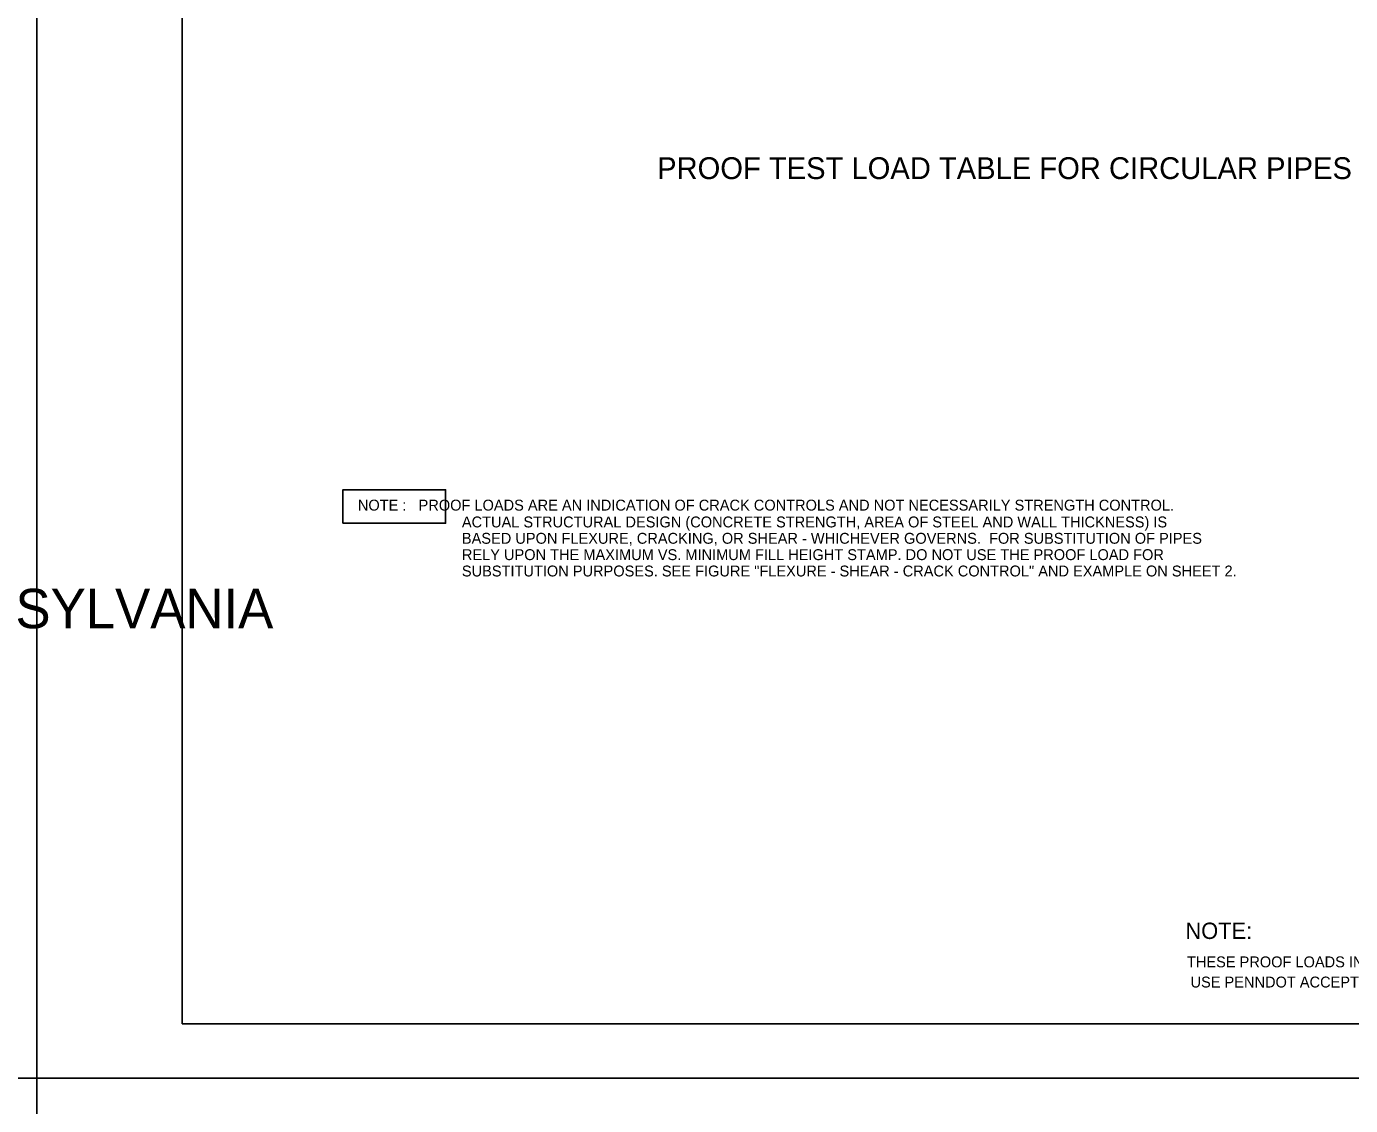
# Model space of a CAD drawing. Extents: x -22562 to -18409, y 3991 to 7171.
# Drawn here: x -20387.7 to -20023.2, y 5171.9 to 5468.9 of the extents above; entities that cross this region are included whole.
import ezdxf

# ---------------------------------------------------------------- set-up
doc = ezdxf.new("R2010")
doc.units = 0
for name, color, linetype in [('1', 7, 'Continuous'), ('2', 7, 'Continuous'), ('PLT-BNDY', 7, 'Continuous')]:
    doc.layers.add(name, color=color, linetype=linetype)

msp = doc.modelspace()

# ---------------------------------------------------------------- linework, layer by layer
at = {"layer": '2'}
for p, q in [((-20344.85, 5194.37), (-20344.85, 5758.37)), ((-19558.85, 5194.37), (-20344.85, 5194.37))]:
    msp.add_line(p, q, dxfattribs=at)
msp.add_lwpolyline([(-20300.6, 5332.12), (-20272.35, 5332.12), (-20272.35, 5341.37), (-20300.6, 5341.37)], close=True, dxfattribs=at)
at = {"layer": 'PLT-BNDY'}
for points in [[(-21225.85, 5773.37), (-20384.85, 5773.37), (-20384.85, 5179.37), (-21225.85, 5179.37)], [(-20384.85, 5773.37), (-19543.85, 5773.37), (-19543.85, 5179.37), (-20384.85, 5179.37)], [(-21225.85, 5179.37), (-20384.85, 5179.37), (-20384.85, 4585.37), (-21225.85, 4585.37)], [(-20384.85, 5179.37), (-19543.85, 5179.37), (-19543.85, 4585.37), (-20384.85, 4585.37)]]:
    msp.add_lwpolyline(points, close=True, dxfattribs=at)

# ---------------------------------------------------------------- texts
at = {"layer": '1'}
for s, p in [('THESE PROOF LOADS INCLUDE A FACTOR OF SAFETY OF 1.43 FOR FIELD CRACK CONTROL.', (-20068.25, 5209.9)), ('USE PENNDOT ACCEPTED SOFTWARE TO DETERMINE PROOF LOAD VALUES FOR FILL HEIGHTS GREATER THAN 100\'-0".', (-20067.27, 5204.35))]:
    msp.add_text(s, height=3, dxfattribs=at).set_placement(p)
at = {"layer": '2'}
for s, height, p in [('PROOF TEST LOAD TABLE FOR CIRCULAR PIPES - TYPE A STANDARD INSTALLATION', 6, (-20214.1, 5426.87)), (' NOTE :   PROOF LOADS ARE AN INDICATION OF CRACK CONTROLS AND NOT NECESSARILY STRENGTH CONTROL.', 3, (-20297.6, 5335.62)), ('ACTUAL STRUCTURAL DESIGN (CONCRETE STRENGTH, AREA OF STEEL AND WALL THICKNESS) IS', 3, (-20267.85, 5330.99)), ('BASED UPON FLEXURE, CRACKING, OR SHEAR - WHICHEVER GOVERNS.  FOR SUBSTITUTION OF PIPES', 3, (-20267.85, 5326.49)), ('RELY UPON THE MAXIMUM VS. MINIMUM FILL HEIGHT STAMP. DO NOT USE THE PROOF LOAD FOR ', 3, (-20267.85, 5321.99)), ('SUBSTITUTION PURPOSES. SEE FIGURE "FLEXURE - SHEAR - CRACK CONTROL" AND EXAMPLE ON SHEET 2.', 3, (-20267.85, 5317.49)), ('COMMONWEALTH OF PENNSYLVANIA', 10.8525, (-20587.47, 5303.24)), ('NOTE:', 4.5, (-20068.68, 5217.71))]:
    msp.add_text(s, height=height, dxfattribs=at).set_placement(p)

doc.saveas('drawing.dxf')
